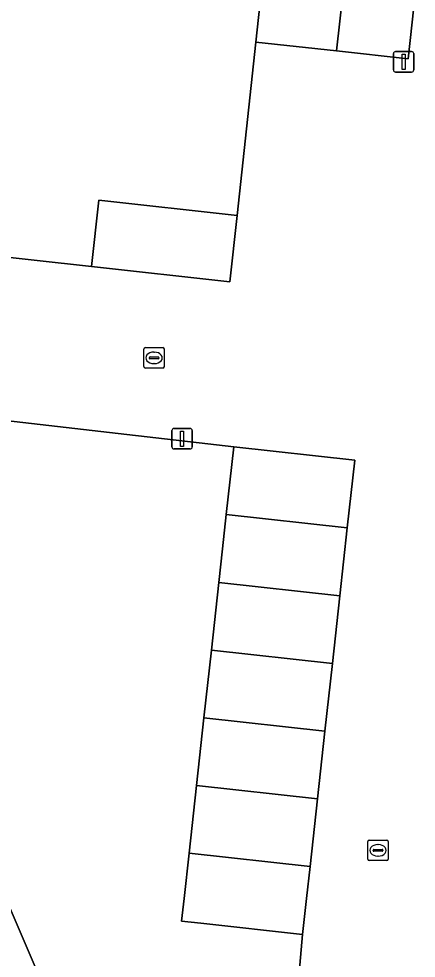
# Model space of a CAD drawing. Extents: x 162026 to 163502, y 387295 to 388169.
# Drawn here: x 162215.28 to 162234.69, y 387747.09 to 387792.93 of the extents above; entities that cross this region are included whole.
import ezdxf

# ---------------------------------------------------------------- set-up
doc = ezdxf.new("R2010")
doc.units = 0
for name, color, linetype in [('IMGEO_Erf', 7, 'Continuous'), ('IMGEO_Kolk', 7, 'Continuous'), ('IMGEO_Lichtmast', 7, 'Continuous'), ('IMGEO_Pand', 7, 'Continuous'), ('IMGEO_Rijbaan_lokaal_open', 7, 'Continuous')]:
    doc.layers.add(name, color=color, linetype=linetype)

msp = doc.modelspace()

# ---------------------------------------------------------------- linework, layer by layer
at = {"layer": 'IMGEO_Erf'}
for points in [[(162207.432, 387796.196), (162206.671, 387789.191), (162209.336, 387788.901), (162212.664, 387788.539), (162213.828, 387788.413), (162213.074, 387781.468), (162218.84, 387780.834), (162219.191, 387784.076), (162225.946, 387783.333), (162226.861, 387791.785), (162227.337, 387796.161)], [(162228.832, 387744.68), (162229.147, 387748.253), (162224.177, 387748.799), (162223.235, 387748.903), (162223.356, 387750), (162223.599, 387752.208), (162223.962, 387755.513), (162224.326, 387758.818), (162224.689, 387762.123), (162225.053, 387765.428), (162225.233, 387767.068), (162225.416, 387768.733), (162225.779, 387772.038), (162206.843, 387774.213), (162187.75, 387765.667), (162199.646, 387736.659)], [(162202.619, 387746.102), (162200.94, 387750), (162200.083, 387751.989), (162197.555, 387757.858), (162194.952, 387763.9), (162202.31, 387767.07), (162202.034, 387767.712), (162206.487, 387769.631), (162206.764, 387768.989), (162208.497, 387764.965), (162210.027, 387764.623), (162210.534, 387763.447), (162205.694, 387761.362), (162208.222, 387755.494), (162212.21, 387757.129), (162214.716, 387751.309), (162214.179, 387751.078), (162216.754, 387745.1)]]:
    msp.add_lwpolyline(points, dxfattribs=at)
at = {"layer": 'IMGEO_Kolk'}
for p, q in [((162221.464, 387776.883), (162222.316, 387776.883)), ((162221.389, 387775.957), (162221.389, 387776.809)), ((162221.648, 387776.377), (162221.648, 387776.389)), ((162221.691, 387776.426), (162222.089, 387776.426)), ((162221.877, 387776.663), (162221.902, 387776.663)), ((162222.132, 387776.389), (162222.132, 387776.377)), ((162222.39, 387776.809), (162222.39, 387775.957)), ((162222.086, 387776.34), (162221.688, 387776.34)), ((162221.9, 387776.103), (162221.875, 387776.103)), ((162222.316, 387775.883), (162221.464, 387775.883)), ((162232.327, 387751.926), (162232.327, 387752.778)), ((162232.402, 387752.852), (162233.254, 387752.852)), ((162232.815, 387752.632), (162232.84, 387752.632)), ((162233.328, 387752.778), (162233.328, 387751.926)), ((162232.586, 387752.346), (162232.586, 387752.358)), ((162233.024, 387752.309), (162232.626, 387752.309)), ((162232.629, 387752.395), (162233.027, 387752.395)), ((162233.07, 387752.358), (162233.07, 387752.346)), ((162233.254, 387751.852), (162232.402, 387751.852)), ((162232.838, 387752.072), (162232.813, 387752.072))]:
    msp.add_line(p, q, dxfattribs=at)
for points in [[(162221.464, 387776.883), (162222.316, 387776.883)], [(162221.389, 387775.957), (162221.389, 387776.809)], [(162222.39, 387776.809), (162222.39, 387775.957)], [(162222.316, 387775.883), (162221.464, 387775.883)], [(162232.327, 387751.926), (162232.327, 387752.778)], [(162232.402, 387752.852), (162233.254, 387752.852)], [(162233.328, 387752.778), (162233.328, 387751.926)], [(162233.254, 387751.852), (162232.402, 387751.852)]]:
    msp.add_lwpolyline(points, dxfattribs=at)
for centre, radius, start, end in [((162221.466, 387776.807), 0.0765, 91.552, 178.448), ((162221.466, 387776.807), 0.0765, 91.552, 178.448), ((162222.314, 387776.807), 0.0765, 1.552, 88.448), ((162222.314, 387776.807), 0.0765, 1.552, 88.448), ((162221.688, 387776.386), 0.0403, 85.8775, 175.7526), ((162222.093, 387776.388), 0.0386, 1.7309, 96.639), ((162221.466, 387775.959), 0.0765, 181.552, 268.448), ((162221.466, 387775.959), 0.0765, 181.552, 268.448), ((162221.685, 387776.376), 0.0366, 178.938, 274.7102), ((162222.089, 387776.383), 0.043, 264.8664, 352.4533), ((162222.314, 387775.959), 0.0765, 271.552, 358.448), ((162222.314, 387775.959), 0.0765, 271.552, 358.448), ((162232.404, 387752.776), 0.0765, 91.552, 178.448), ((162232.404, 387752.776), 0.0765, 91.552, 178.448), ((162233.252, 387752.776), 0.0765, 1.552, 88.448), ((162233.252, 387752.776), 0.0765, 1.552, 88.448), ((162232.626, 387752.355), 0.0403, 85.8775, 175.7526), ((162232.623, 387752.345), 0.0366, 178.938, 274.7102), ((162233.027, 387752.352), 0.043, 264.8664, 352.4533), ((162233.031, 387752.357), 0.0386, 1.7309, 96.639), ((162232.404, 387751.928), 0.0765, 181.552, 268.448), ((162232.404, 387751.928), 0.0765, 181.552, 268.448), ((162233.252, 387751.928), 0.0765, 271.552, 358.448), ((162233.252, 387751.928), 0.0765, 271.552, 358.448)]:
    msp.add_arc(centre, radius, start, end, dxfattribs=at)
for centre, major_axis, ratio, start_param, end_param in [((162221.876, 387776.383), (-0.387, 0.002), 0.722429, 4.712389, 7.853982), ((162221.901, 387776.383), (-0.39, 0.002), 0.717154, 1.570796, 4.712389), ((162232.814, 387752.352), (-0.387, 0.002), 0.722429, 4.712389, 7.853982), ((162232.839, 387752.352), (-0.39, 0.002), 0.717154, 1.570796, 4.712389)]:
    msp.add_ellipse(centre, major_axis=major_axis, ratio=ratio, start_param=start_param, end_param=end_param, dxfattribs=at)
at = {"layer": 'IMGEO_Lichtmast'}
for p, q in [((162233.581, 387790.431), (162233.581, 387791.231)), ((162233.581, 387791.231), (162233.581, 387790.431)), ((162233.681, 387791.331), (162234.471, 387791.331)), ((162234.471, 387791.331), (162233.681, 387791.331)), ((162234.571, 387791.231), (162234.571, 387790.431)), ((162234.571, 387790.431), (162234.571, 387791.231)), ((162234.471, 387790.331), (162233.681, 387790.331)), ((162233.681, 387790.331), (162234.471, 387790.331)), ((162222.761, 387772.037), (162222.761, 387772.837)), ((162222.761, 387772.837), (162222.761, 387772.037)), ((162222.861, 387772.937), (162223.651, 387772.937)), ((162223.651, 387772.937), (162222.861, 387772.937)), ((162223.751, 387772.837), (162223.751, 387772.037)), ((162223.751, 387772.037), (162223.751, 387772.837)), ((162223.651, 387771.937), (162222.861, 387771.937)), ((162222.861, 387771.937), (162223.651, 387771.937))]:
    msp.add_line(p, q, dxfattribs=at)
for points in [[(162234.001, 387791.206), (162234.151, 387791.206), (162234.151, 387790.456), (162234.001, 387790.456), (162234.001, 387791.206)], [(162223.181, 387772.812), (162223.331, 387772.812), (162223.331, 387772.062), (162223.181, 387772.062), (162223.181, 387772.812)]]:
    msp.add_lwpolyline(points, dxfattribs=at)
for centre, start, end in [((162233.681, 387791.231), 90, 180), ((162233.681, 387791.231), 90, 180), ((162234.471, 387791.231), 0, 90), ((162234.471, 387791.231), 360, 90), ((162233.681, 387790.431), 180, 270), ((162233.681, 387790.431), 180, 270), ((162234.471, 387790.431), 270, 0), ((162234.471, 387790.431), 270, 0), ((162222.861, 387772.837), 90, 180), ((162222.861, 387772.837), 90, 180), ((162223.651, 387772.837), 0, 90), ((162223.651, 387772.837), 360, 90), ((162222.861, 387772.037), 180, 270), ((162222.861, 387772.037), 180, 270), ((162223.651, 387772.037), 270, 0), ((162223.651, 387772.037), 270, 0)]:
    msp.add_arc(centre, 0.1, start, end, dxfattribs=at)
at = {"layer": 'IMGEO_Pand'}
for points in [[(162230.8, 387791.357), (162234.302, 387790.977), (162234.953, 387796.965), (162235.219, 387799.415), (162230.846, 387799.89), (162230.404, 387795.827), (162231.291, 387795.73)], [(162231.291, 387795.73), (162230.404, 387795.827), (162227.337, 387796.161), (162226.861, 387791.785), (162230.8, 387791.357)], [(162225.595, 387780.091), (162225.946, 387783.333), (162219.191, 387784.076), (162218.84, 387780.834)], [(162231.691, 387771.388), (162225.779, 387772.038), (162225.416, 387768.733), (162231.328, 387768.083)], [(162231.328, 387768.083), (162225.416, 387768.733), (162225.233, 387767.068), (162225.053, 387765.428), (162230.964, 387764.778)], [(162230.964, 387764.778), (162225.053, 387765.428), (162224.689, 387762.123), (162230.601, 387761.473)], [(162230.601, 387761.473), (162224.689, 387762.123), (162224.326, 387758.818), (162230.237, 387758.168)], [(162230.237, 387758.168), (162224.326, 387758.818), (162223.962, 387755.513), (162229.874, 387754.863)], [(162229.874, 387754.863), (162223.962, 387755.513), (162223.599, 387752.208), (162229.51, 387751.558)], [(162229.339, 387750), (162229.51, 387751.558), (162223.599, 387752.208), (162223.356, 387750), (162223.235, 387748.903), (162224.177, 387748.799), (162229.147, 387748.253)], [(162216.754, 387745.1), (162214.179, 387751.078), (162202.619, 387746.102), (162205.195, 387740.124)]]:
    msp.add_lwpolyline(points, close=True, dxfattribs=at)
at = {"layer": 'IMGEO_Rijbaan_lokaal_open'}
for points in [[(162234.953, 387796.965), (162234.302, 387790.977), (162230.8, 387791.357), (162226.861, 387791.785), (162225.946, 387783.333), (162225.595, 387780.091), (162218.84, 387780.834), (162213.074, 387781.468)], [(162206.843, 387774.213), (162225.779, 387772.038), (162231.691, 387771.388), (162231.328, 387768.083), (162230.964, 387764.778), (162230.601, 387761.473), (162230.237, 387758.168), (162229.874, 387754.863), (162229.51, 387751.558), (162229.339, 387750), (162229.147, 387748.253), (162228.832, 387744.68)]]:
    msp.add_lwpolyline(points, dxfattribs=at)

doc.saveas('drawing.dxf')
